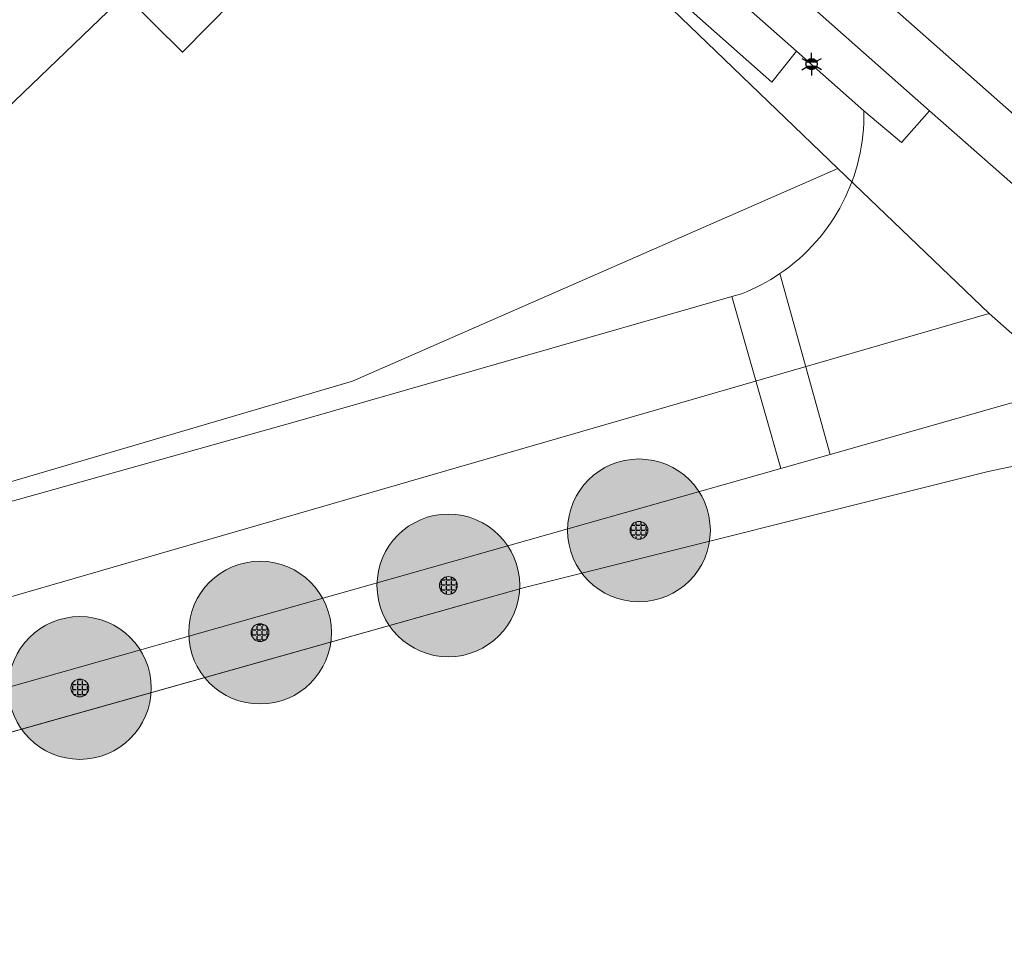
# Model space of a CAD drawing. Header units: millimetres. Extents: x 162876 to 168130, y 402614 to 405602.
# Tile 825 of 1056: x 165463 to 165490, y 403937 to 403963. Entities that reach past the tile are written whole.
import ezdxf
from ezdxf.enums import TextEntityAlignment as Align

# ---------------------------------------------------------------- set-up
doc = ezdxf.new("R2010")
doc.units = ezdxf.units.MM
for name, color, linetype, lineweight in [('X-CA190022.004-UO-BGT_Ondergrond$0$GE_201_SHDHek_Lijn_GEM', 253, 'X-CA190022.004-UO-BGT_Ondergrond$0$Hekwerk', 9), ('X-CA190022.004-UO-BGT_Ondergrond$0$GE_314_WGDRijbaanLokaleweg_Vlak_GEM', 253, 'Continuous', 9), ('X-CA190022.004-UO-BGT_Ondergrond$0$GE_315_WGDRijbaanLokalewegverkeersdrempel_GEM', 253, 'Continuous', 9), ('X-CA190022.004-UO-BGT_Ondergrond$0$GE_316_WGDFietspad_Vlak_GEM', 253, 'Continuous', 9), ('X-CA190022.004-UO-BGT_Ondergrond$0$GE_317_WGDVoetpad_Vlak_GEM', 253, 'Continuous', 9), ('X-CA190022.004-UO-BGT_Ondergrond$0$GE_367_OWGBerm_groenvoorziening_grasenk_GEM', 253, 'Continuous', 9), ('X-CA190022.004-UO-BGT_Ondergrond$0$GE_401_OTDErf_Vlak_GEM', 253, 'Continuous', 9), ('X-CA190022.004-UO-BGT_Ondergrond$0$GE_432_OTDOnverhard_zand_Vlak_GEM', 253, 'Continuous', 9), ('X-CA190022.004-UO-BGT_Ondergrond$0$GE_476_BTDGraslandagrarisch_Vlak_GEM', 253, 'Continuous', 9), ('X-CA190022.004-UO-BGT_Ondergrond$0$GE_601_PNDgrondvlakpand_Vlak_MV_GEM', 34, 'Continuous', 35), ('X-CA190022.004-UO-BGT_Ondergrond$0$GE_861_PALLichtmast_Punt_GEM', 202, 'Continuous', 25), ('X-CA190022.004-UO-DWM_Beplanting_v0.1$0$B-WE-GR-BOOM-S AFKOMSTIG UIT BGT', 252, 'Continuous', 0), ('X-CA190022.004-UO-KAD_Percelen$0$B-WE-KG-GRENS_PERCEEL-GV', 150, 'Continuous', 9)]:
    doc.layers.add(name, color=color, linetype=linetype, lineweight=lineweight)
doc.layers.add('X-CA190022.004-UO-DWM_Beplanting_v0.1$0$B-WE-GR-BOOM-S AFKOMSTIG UIT BOMENBESTAND GEMEENTE', color=252, linetype='Continuous')
doc.styles.add('X-CA190022.004-UO-BGT_Ondergrond$0$NLCS-ISO', font='NLCS-ISO.ttf')
doc.linetypes.add('X-CA190022.004-UO-BGT_Ondergrond$0$Hekwerk', pattern='A,5,-1.5,[2,dgnlstyle-Veghel.shx,S=0.007937,R=0,X=0,Y=0],-1.5', length=8)

# ---------------------------------------------------------------- blocks, each defined once
blk = doc.blocks.new('X-CA190022.004-UO-BGT_Ondergrond$0$N-SIE-WEG_LICHTMAST-SO')
h = blk.add_hatch(color=256)
h.paths.add_polyline_path([(1.16, 0.5, 0.658505), (-1.16, 0.5)])
h.paths.add_polyline_path([(-1.16, -0.5, 0.658505), (1.16, -0.5)])
at = {"flags": 128}
for points in [[(0, 1.27), (0, 2.53)], [(-2.19, 1.27), (-1.1, 0.63)], [(-1.16, 0.5), (1.16, 0.5)], [(1.1, 0.63), (2.19, 1.27)], [(-2.19, -1.27), (-1.1, -0.63)], [(-1.16, -0.5), (1.16, -0.5)], [(0, -1.27), (0, -2.53)], [(2.19, -1.27), (1.1, -0.63)]]:
    blk.add_lwpolyline(points, dxfattribs=at)
at = {"ltscale": 0.5}
blk.add_circle((0, 0), 1.27, dxfattribs=at)
at = {"style": 'X-CA190022.004-UO-BGT_Ondergrond$0$NLCS-ISO'}
blk.add_attdef('TYPE', text='', height=1.8, dxfattribs=at).set_placement((0, 2.53), align=Align.BOTTOM_CENTER)
blk = doc.blocks.new('X-CA190022.004-UO-BGT_Ondergrond$0$IMGEOLichtmastpaal')
at = {"xscale": 5, "yscale": 5, "zscale": 5}
blk.add_blockref('X-CA190022.004-UO-BGT_Ondergrond$0$N-SIE-WEG_LICHTMAST-SO', (0, 6.4), dxfattribs=at)
blk = doc.blocks.new('X-CA190022.004-UO-DWM_Beplanting_v0.1$0$SGR-BOOM_01-SO')
at = {"linetype": 'ByBlock', "lineweight": 18}
h = blk.add_hatch(color=0, dxfattribs=at)
h.dxf.hatch_style = 1
edge = h.paths.add_edge_path()
edge.add_arc((0, 0), 0.25, 0, 360)
at = {"color": 0, "linetype": 'ByBlock', "lineweight": 18}
for radius in [2, 0.25]:
    blk.add_circle((0, 0), radius, dxfattribs=at)
blk = doc.blocks.new('X-CA190022.004-UO-DWM_Beplanting_v0.1$0$IMGEOBoom')
at = {"transparency": 33554457}
h = blk.add_hatch(color=256, dxfattribs=at)
h.dxf.hatch_style = 1
edge = h.paths.add_edge_path()
edge.add_arc((0, 0), 100, 0, 360)
edge = h.paths.add_edge_path(flags=17)
edge.add_arc((0, 0), 12.5, 0, 360)
h = blk.add_hatch()
h.set_pattern_fill('ANGLE', color=256)
h.set_pattern_definition([(0, (0, 0), (0, 6.985), [5.08, -1.905]), (90, (0, 0), (-6.985, 4e-16), [5.08, -1.905])])
edge = h.paths.add_edge_path(flags=17)
edge.add_arc((0, 0), 12.5, 0, 360)
at = {"xscale": 50, "yscale": 50, "zscale": 50}
blk.add_blockref('X-CA190022.004-UO-DWM_Beplanting_v0.1$0$SGR-BOOM_01-SO', (0, 0), dxfattribs=at)

msp = doc.modelspace()

# ---------------------------------------------------------------- linework, layer by layer
at = {"layer": 'X-CA190022.004-UO-BGT_Ondergrond$0$GE_201_SHDHek_Lijn_GEM'}
for p, q in [((165491.549, 403951.006), (165489.683, 403950.612)), ((165489.683, 403950.612), (165476.688, 403947.364)), ((165476.688, 403947.364), (165448.956, 403939.557))]:
    msp.add_line(p, q, dxfattribs=at)
at = {"layer": 'X-CA190022.004-UO-BGT_Ondergrond$0$GE_314_WGDRijbaanLokaleweg_Vlak_GEM', "flags": 128}
for points in [[(165475.679, 403979.24), (165481.989, 403973.676), (165489.952, 403966.654), (165503.146, 403954.964), (165511.755, 403947.369), (165508.974, 403944.22), (165471.36, 403977.447), (165465.041, 403983.368), (165460.723, 403987.853), (165456.771, 403992.257), (165447.198, 404004.181), (165445.201, 404006.669)], [(165486.199, 403960.72), (165487.256, 403959.84), (165488.043, 403960.727)], [(165488.043, 403960.727), (165497.262, 403952.61), (165496.716, 403951.999), (165496.108, 403952.541), (165494.698, 403952.831), (165492.975, 403953.171)], [(165492.512, 403953.152), (165491.13, 403952.76), (165485.258, 403951.096), (165483.849, 403956.164)], [(165418.574, 403937.942), (165422.646, 403939.045), (165436.346, 403942.496), (165470.27, 403952.01), (165482.505, 403955.521), (165483.875, 403950.704), (165448.552, 403940.696), (165445.37, 403939.795), (165445.647, 403940.165)]]:
    msp.add_lwpolyline(points, dxfattribs=at)
at = {"layer": 'X-CA190022.004-UO-BGT_Ondergrond$0$GE_314_WGDRijbaanLokaleweg_Vlak_GEM'}
msp.add_arc((165480.828, 403960.606), 5.372, 304.219, 1.2113, dxfattribs=at)
at = {"layer": 'X-CA190022.004-UO-BGT_Ondergrond$0$GE_315_WGDRijbaanLokalewegverkeersdrempel_GEM', "flags": 128}
msp.add_lwpolyline([(165483.849, 403956.164), (165485.258, 403951.096), (165483.875, 403950.704), (165482.505, 403955.521), (165482.773, 403955.598)], dxfattribs=at)
at = {"layer": 'X-CA190022.004-UO-BGT_Ondergrond$0$GE_315_WGDRijbaanLokalewegverkeersdrempel_GEM'}
msp.add_arc((165480.853, 403960.553), 5.314, 291.1766, 304.3141, dxfattribs=at)
at = {"layer": 'X-CA190022.004-UO-BGT_Ondergrond$0$GE_316_WGDFietspad_Vlak_GEM', "flags": 128}
msp.add_lwpolyline([(165471.36, 403977.447), (165508.974, 403944.22), (165508.008, 403943.126), (165497.262, 403952.61), (165488.043, 403960.727), (165485.951, 403962.569), (165476.921, 403970.557)], dxfattribs=at)
at = {"layer": 'X-CA190022.004-UO-BGT_Ondergrond$0$GE_317_WGDVoetpad_Vlak_GEM', "flags": 128}
msp.add_lwpolyline([(165476.921, 403970.557), (165485.951, 403962.569), (165488.043, 403960.727), (165487.256, 403959.84), (165486.199, 403960.72), (165484.31, 403962.391), (165476.074, 403969.677), (165476.921, 403970.557)], dxfattribs=at)
at = {"layer": 'X-CA190022.004-UO-BGT_Ondergrond$0$GE_367_OWGBerm_groenvoorziening_grasenk_GEM', "flags": 128}
for points in [[(165448.552, 403940.696), (165483.875, 403950.704), (165485.258, 403951.096), (165491.13, 403952.76), (165492.512, 403953.152)], [(165503.293, 403936.224), (165501.649, 403938.443), (165501.693, 403939.269), (165501.76, 403939.335), (165504.789, 403942.27), (165504.206, 403942.881), (165501.969, 403942.681), (165501.41, 403943.249), (165496.305, 403938.312), (165497.763, 403936.831), (165497.568, 403936.696), (165495.044, 403939.523), (165500.547, 403945.616), (165500.229, 403945.879), (165498.003, 403948.09), (165495.343, 403950.194), (165493.382, 403950.786), (165491.549, 403951.006), (165489.683, 403950.612), (165476.688, 403947.364), (165448.956, 403939.557)]]:
    msp.add_lwpolyline(points, dxfattribs=at)
at = {"layer": 'X-CA190022.004-UO-BGT_Ondergrond$0$GE_401_OTDErf_Vlak_GEM', "flags": 128}
for points in [[(165469.646, 403976.602), (165469.858, 403976.806), (165476.921, 403970.557), (165476.074, 403969.677), (165475.306, 403968.889), (165483.62, 403961.528), (165484.31, 403962.391), (165486.199, 403960.72)], [(165454.83, 403967.37), (165457.21, 403962.92), (165461.9, 403967.57), (165461.23, 403968.25), (165466.91, 403974.01), (165472.8, 403968.14), (165467.11, 403962.37), (165465.49, 403963.97), (165459.788, 403958.493), (165459.66, 403958.37), (165460.04, 403957.69), (165438.96, 403946.21), (165433.68, 403955.87), (165454.83, 403967.37)], [(165482.773, 403955.598), (165482.505, 403955.521), (165470.27, 403952.01), (165436.346, 403942.496), (165422.646, 403939.045), (165418.574, 403937.942)]]:
    msp.add_lwpolyline(points, dxfattribs=at)
at = {"layer": 'X-CA190022.004-UO-BGT_Ondergrond$0$GE_401_OTDErf_Vlak_GEM', "extrusion": (0, 0, -1)}
for centre, radius, start, end in [((-165480.828, 403960.606), 5.372, 178.7887, 235.781), ((-165480.853, 403960.553), 5.314, 235.6859, 248.8234)]:
    msp.add_arc(centre, radius, start, end, dxfattribs=at)
at = {"layer": 'X-CA190022.004-UO-BGT_Ondergrond$0$GE_432_OTDOnverhard_zand_Vlak_GEM', "flags": 128}
msp.add_lwpolyline([(165476.074, 403969.677), (165484.31, 403962.391), (165483.62, 403961.528), (165475.306, 403968.889), (165476.074, 403969.677)], dxfattribs=at)
at = {"layer": 'X-CA190022.004-UO-BGT_Ondergrond$0$GE_476_BTDGraslandagrarisch_Vlak_GEM', "flags": 128}
msp.add_lwpolyline([(165409.739, 403909.722), (165454.087, 403922.754), (165448.956, 403939.557), (165476.688, 403947.364), (165489.683, 403950.612), (165491.549, 403951.006), (165493.382, 403950.786), (165495.343, 403950.194), (165498.003, 403948.09), (165500.229, 403945.879), (165500.547, 403945.616), (165495.044, 403939.523), (165497.568, 403936.696)], dxfattribs=at)
at = {"layer": 'X-CA190022.004-UO-BGT_Ondergrond$0$GE_601_PNDgrondvlakpand_Vlak_MV_GEM', "flags": 128}
msp.add_lwpolyline([(165465.49, 403963.97), (165459.788, 403958.493), (165459.66, 403958.37), (165460.04, 403957.69), (165438.96, 403946.21), (165433.68, 403955.87), (165454.83, 403967.37), (165457.21, 403962.92), (165461.9, 403967.57), (165461.23, 403968.25), (165466.91, 403974.01), (165472.8, 403968.14), (165467.11, 403962.37), (165465.49, 403963.97)], dxfattribs=at)
at = {"layer": 'X-CA190022.004-UO-KAD_Percelen$0$B-WE-KG-GRENS_PERCEEL-GV', "flags": 128}
msp.add_lwpolyline([(165465.94, 403977.9), (165485.47, 403959.11), (165489.71, 403955.04), (165500.126, 403945.838), (165504.3, 403942.15), (165507.8, 403939), (165513.006, 403935.006), (165525.447, 403925.461), (165529.8, 403922.245), (165546.98, 403918.48), (165534.04, 403930.46), (165523.606, 403940.115), (165516.49, 403946.7), (165508.07, 403954.49), (165478.67, 403980.52)], dxfattribs=at)
for points in [[(165485.47, 403959.11), (165465.94, 403977.9), (165457.92, 403969.81), (165449.62, 403964.23), (165434.23, 403956.75), (165445.023, 403945.241), (165471.87, 403953.15)], [(165489.71, 403955.04), (165485.47, 403959.11), (165471.87, 403953.15), (165445.023, 403945.241), (165438.74, 403943.39), (165440.17, 403940.75), (165441.61, 403941.12)], [(165302.032, 403912.162), (165323.1, 403852.205), (165489.46, 403932.49), (165497.079, 403937.449), (165494.566, 403939.736), (165500.126, 403945.838), (165489.71, 403955.04), (165441.61, 403941.12), (165440.17, 403940.75), (165404.32, 403931.58), (165375.738, 403924.264), (165341.22, 403915.43), (165340.41, 403918.62), (165333.59, 403916.86), (165312.86, 403912.2)]]:
    msp.add_lwpolyline(points, close=True, dxfattribs=at)

# ---------------------------------------------------------------- block references
at = {"layer": 'X-CA190022.004-UO-BGT_Ondergrond$0$GE_861_PALLichtmast_Punt_GEM', "xscale": 0.025, "yscale": 0.025, "zscale": 0.025}
msp.add_blockref('X-CA190022.004-UO-BGT_Ondergrond$0$IMGEOLichtmastpaal', (165484.736, 403961.873), dxfattribs=at)
at = {"layer": 'X-CA190022.004-UO-DWM_Beplanting_v0.1$0$B-WE-GR-BOOM-S AFKOMSTIG UIT BGT', "xscale": 0.02, "yscale": 0.02, "zscale": 0.02}
for p in [(165479.899, 403948.967), (165474.559, 403947.422), (165469.283, 403946.101), (165464.233, 403944.549)]:
    msp.add_blockref('X-CA190022.004-UO-DWM_Beplanting_v0.1$0$IMGEOBoom', p, dxfattribs=at)
at = {"layer": 'X-CA190022.004-UO-DWM_Beplanting_v0.1$0$B-WE-GR-BOOM-S AFKOMSTIG UIT BOMENBESTAND GEMEENTE', "xscale": 0.02, "yscale": 0.02, "zscale": 0.02}
for p in [(165479.899, 403948.967), (165474.559, 403947.422), (165469.283, 403946.101), (165464.233, 403944.549)]:
    msp.add_blockref('X-CA190022.004-UO-DWM_Beplanting_v0.1$0$IMGEOBoom', p, dxfattribs=at)

doc.saveas('drawing.dxf')
